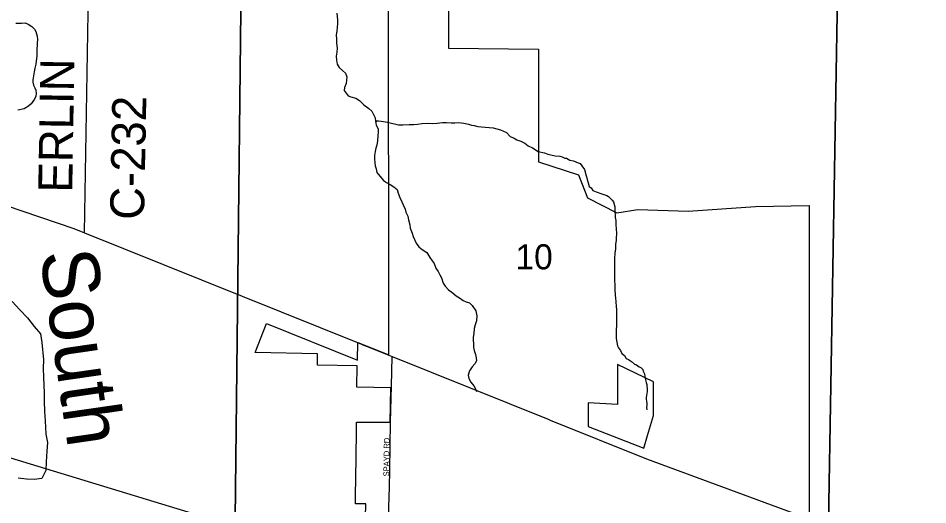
# Model space of a CAD drawing. Extents: x 1588073 to 2013523, y 1090242 to 1357120.
# Drawn here: x 1825493 to 1833520, y 1208129 to 1212418 of the extents above; entities that cross this region are included whole.
import ezdxf

# ---------------------------------------------------------------- set-up
doc = ezdxf.new("R2010")
doc.units = 0
for name, color, linetype in [('GM_X_City_Street', 7, 'Continuous'), ('GM_X_City_Street_Text', 7, 'Continuous'), ('GM_X_Corporation', 7, 'Continuous'), ('GM_X_County_Road', 7, 'Continuous'), ('GM_X_County_Road_Text', 7, 'Continuous'), ('GM_X_Minor_River', 7, 'Continuous'), ('GM_X_Minor_River_Text', 7, 'Continuous'), ('GM_X_Rail_Line', 7, 'Continuous'), ('GM_X_Section', 7, 'Continuous'), ('GM_X_Section_Text', 7, 'Continuous'), ('GM_X_Township_Road', 7, 'Continuous'), ('GM_X_US_Route', 7, 'Continuous')]:
    doc.layers.add(name, color=color, linetype=linetype)

msp = doc.modelspace()

# ---------------------------------------------------------------- linework, layer by layer
at = {"layer": 'GM_X_City_Street'}
for points in [[(1828777.6, 1208859.8), (1828785.8, 1209174.3), (1828792.6, 1209436.4)], [(1828768.6, 1208283), (1828773.7, 1208434.2), (1828777.5, 1208855.6), (1828777.6, 1208859.8)]]:
    msp.add_lwpolyline(points, dxfattribs=at)
at = {"layer": 'GM_X_Corporation'}
for points in [[(1828559.1, 1208016.7), (1828560.1, 1208136.6), (1828469, 1208137.7), (1828473.7, 1208439.1), (1828474, 1208470.6), (1828477.5, 1208858), (1828774.7, 1208855.7), (1828780.9, 1209159.9), (1828481.8, 1209165.9), (1828485.6, 1209354.1), (1828135.6, 1209360.2), (1828135.6, 1209460.2), (1827583.7, 1209469.8), (1827682.8, 1209727.8), (1828486.6, 1209403.1), (1828489.7, 1209558), (1828762.3, 1209451.1), (1828761.7, 1212977.2)], [(1829290, 1212973.1), (1829290.1, 1212152.7), (1830084.6, 1212145.2), (1830084.7, 1211152.4), (1830438.8, 1211037.4), (1830517, 1210833.9), (1830774.5, 1210702.6), (1830960.1, 1210732.1), (1831404.9, 1210716.5), (1831998.4, 1210758), (1832472.3, 1210766.3), (1832472.3, 1208047.7)]]:
    msp.add_lwpolyline(points, dxfattribs=at)
msp.add_lwpolyline([(1830521.3, 1208818.3), (1831014.2, 1208626.5), (1831047.5, 1208739.2), (1831099.3, 1208914.3), (1831099.3, 1209211.3), (1830782.9, 1209365.6), (1830782.9, 1209013.6), (1830521.3, 1209027.3)], close=True, dxfattribs=at)
at = {"layer": 'GM_X_County_Road'}
msp.add_lwpolyline([(1826077.2, 1210525.9), (1826120.4, 1212997.4), (1826179.5, 1218042.8)], dxfattribs=at)
at = {"layer": 'GM_X_Minor_River'}
for points in [[(1828305.8, 1212462.1), (1828311.1, 1212399.9), (1828310.7, 1212367.9), (1828308.4, 1212337.8), (1828304, 1212303.8), (1828299.6, 1212271.8), (1828301.2, 1212233.7), (1828302.8, 1212199.6), (1828306.3, 1212153.5), (1828303.9, 1212117.4), (1828299.5, 1212083.4), (1828301.1, 1212047.3), (1828308.7, 1212013.2), (1828324.4, 1211984.9), (1828354.1, 1211956.6), (1828381.9, 1211932.2), (1828393.5, 1211902), (1828386.9, 1211844), (1828372.4, 1211808), (1828370.1, 1211780), (1828403.6, 1211733.6), (1828429.6, 1211725.3), (1828471.5, 1211712.8), (1828505.3, 1211692.4), (1828542.9, 1211655.9), (1828588.6, 1211623.3), (1828614.4, 1211599), (1828632, 1211564.8), (1828641.7, 1211538.6), (1828645.4, 1211510.5), (1828653, 1211476.3), (1828668.7, 1211442.1), (1828670.4, 1211416), (1828668, 1211382), (1828663.5, 1211337.9), (1828657, 1211297.9), (1828648.7, 1211272), (1828642.4, 1211244), (1828637.9, 1211208), (1828637.6, 1211179.9), (1828641.2, 1211143.8)], [(1825472.7, 1212374.3), (1825496.8, 1212374), (1825520.8, 1212375.8), (1825554.9, 1212377.4), (1825580.8, 1212365.1), (1825612.6, 1212344.7), (1825636.4, 1212322.4), (1825648.1, 1212300.2), (1825661.7, 1212260), (1825663.4, 1212229.9), (1825661, 1212197.9), (1825658.2, 1212129.8), (1825657.7, 1212087.7), (1825648.8, 1212011.6), (1825638.4, 1211977.7), (1825634.1, 1211945.7), (1825623.2, 1211875.6), (1825623, 1211853.6), (1825626.7, 1211827.5), (1825638.5, 1211805.3), (1825648.2, 1211783.2), (1825651.9, 1211755.1), (1825649.6, 1211731), (1825637.3, 1211703.1), (1825606.8, 1211663.4), (1825584.5, 1211641.6), (1825546.2, 1211619.9), (1825490, 1211606.5)], [(1828646.9, 1211504), (1828659, 1211512.6), (1828673, 1211514.6), (1828695.1, 1211510.7), (1828715.1, 1211508.8), (1828753.2, 1211503), (1828787.4, 1211493.1), (1828825.5, 1211485.3), (1828847.6, 1211479.4), (1828887.6, 1211479.6), (1828943.8, 1211481.8), (1828981.8, 1211482), (1829015.9, 1211484.2), (1829056, 1211490.4), (1829108.1, 1211492.6), (1829152.2, 1211488.8), (1829190.2, 1211493), (1829238.3, 1211497.3), (1829272.4, 1211499.4), (1829312.5, 1211495.6), (1829346.5, 1211495.8), (1829378.6, 1211497.9), (1829424.7, 1211492.1), (1829466.9, 1211484.3), (1829493, 1211476.4), (1829517, 1211472.5), (1829549.1, 1211464.7), (1829613.3, 1211458.9), (1829683.5, 1211451.3), (1829717.6, 1211443.4), (1829749.7, 1211435.5), (1829801.9, 1211409.7), (1829834.2, 1211375.8), (1829868.3, 1211361.9), (1829894.5, 1211346), (1829928.6, 1211334.1), (1829962.8, 1211316.2), (1829992.9, 1211294.3), (1830031.1, 1211276.4), (1830081.4, 1211242.6), (1830137.6, 1211230.8), (1830167.7, 1211220.9), (1830231.9, 1211205.2), (1830274, 1211201.4), (1830294.1, 1211195.5), (1830318.2, 1211185.6), (1830332.2, 1211183.6), (1830362.3, 1211167.7), (1830392.5, 1211159.8), (1830414.5, 1211151.9), (1830434.6, 1211144), (1830450.7, 1211136.1), (1830466.8, 1211116.1), (1830489, 1211084.1), (1830505.3, 1211030), (1830509.5, 1211010), (1830513.5, 1210996), (1830521.7, 1210965.9), (1830531.9, 1210935.9), (1830548, 1210921.9), (1830564.1, 1210899.9), (1830594.2, 1210888.1), (1830644.4, 1210870.2), (1830670.5, 1210860.3), (1830686.6, 1210856.4), (1830700.7, 1210846.4), (1830716.8, 1210830.5), (1830734.9, 1210814.5), (1830747, 1210800.6), (1830757.2, 1210756.5), (1830757.4, 1210720.4), (1830761.6, 1210680.3), (1830761.7, 1210662.2), (1830765.9, 1210634.2), (1830768.1, 1210594.1), (1830770.2, 1210564), (1830772.5, 1210515.9), (1830770.6, 1210481.8), (1830768.7, 1210459.7), (1830764.9, 1210427.6), (1830763.1, 1210383.5), (1830759.3, 1210349.4), (1830757.4, 1210331.3), (1830755.4, 1210315.3), (1830753.7, 1210257.1), (1830754.3, 1210144.8), (1830756.4, 1210120.7), (1830756.7, 1210050.6), (1830758.9, 1210022.5), (1830761.1, 1209978.4), (1830765.3, 1209946.3), (1830767.4, 1209922.2), (1830767.5, 1209908.2), (1830769.6, 1209884.2), (1830771.8, 1209840.1), (1830771.9, 1209814), (1830774.1, 1209783.9), (1830772.2, 1209765.8), (1830772.4, 1209715.7), (1830772.5, 1209697.7), (1830770.6, 1209683.6)], [(1828641.2, 1211143.8), (1828642.9, 1211115.7), (1828650.6, 1211089.6), (1828658.2, 1211057.4), (1828683.9, 1211027.1), (1828717.5, 1210988.7), (1828743.4, 1210970.3), (1828775.2, 1210952), (1828809, 1210931.6), (1828836.8, 1210907.2), (1828846.4, 1210877.1), (1828862, 1210838.8), (1828879.6, 1210800.5), (1828891.3, 1210774.3), (1828908.9, 1210734.1), (1828914.6, 1210708), (1828930.2, 1210671.7), (1828937.9, 1210639.6), (1828949.4, 1210597.4), (1828953, 1210567.3), (1828970.6, 1210523), (1828978.2, 1210492.8), (1829003.6, 1210434.4), (1829029.3, 1210404.1), (1829057, 1210379.8), (1829098.8, 1210351.3), (1829126.3, 1210308.9), (1829146, 1210280.6), (1829163.8, 1210254.4), (1829179.3, 1210214.1), (1829199, 1210185.9), (1829212.7, 1210155.6), (1829228.4, 1210129.4), (1829243.9, 1210083.2), (1829261.6, 1210056.9), (1829291.3, 1210024.6), (1829319.1, 1210002.2), (1829358.8, 1209969.7), (1829386.6, 1209953.4), (1829418.4, 1209929), (1829446.3, 1209918.7), (1829474.3, 1209910.3), (1829500, 1209886), (1829531.5, 1209839.6), (1829539, 1209793.4), (1829536.5, 1209749.4), (1829526.1, 1209715.4), (1829517.7, 1209681.4), (1829513.2, 1209639.4), (1829508.8, 1209605.4), (1829508.5, 1209577.3), (1829510.2, 1209549.2), (1829511.8, 1209515.1), (1829515.5, 1209489.1), (1829527.1, 1209454.9), (1829534.8, 1209424.7), (1829538.5, 1209396.6), (1829522.1, 1209370.8), (1829497.8, 1209344.9), (1829475.4, 1209309.1), (1829462.9, 1209271.2), (1829470.6, 1209241), (1829488.2, 1209208.8), (1829513.9, 1209178.4), (1829529.6, 1209152.2), (1829537.3, 1209126.1)], [(1825438.6, 1209919.6), (1825507.8, 1209846.7), (1825575.1, 1209775.8), (1825634.4, 1209701.1), (1825689.7, 1209634.3), (1825700.8, 1209558.1), (1825715.1, 1209405.6), (1825714.3, 1209333.5), (1825717.3, 1209251.2), (1825720.5, 1209183.1), (1825721.8, 1209114.9), (1825722.9, 1209040.8), (1825723.9, 1208950.6), (1825730.9, 1208868.3), (1825737.6, 1208750), (1825750.8, 1208677.7), (1825745.9, 1208601.6), (1825738.8, 1208507.5), (1825735.9, 1208431.4), (1825701.1, 1208361.6), (1825632.9, 1208350.3), (1825564.8, 1208353.1), (1825492.8, 1208363.9)], [(1830770.6, 1209683.6), (1830768.8, 1209637.5), (1830769, 1209607.4), (1830771, 1209593.4), (1830775.2, 1209561.3), (1830781.4, 1209531.3), (1830791.5, 1209513.3), (1830807.6, 1209489.3), (1830819.8, 1209463.2), (1830841.9, 1209443.3), (1830858.1, 1209419.3), (1830878.2, 1209409.4), (1830904.3, 1209391.5), (1830930.5, 1209369.5), (1830948.5, 1209363.6), (1830972.7, 1209345.7), (1830988.8, 1209337.7), (1831004.9, 1209321.8), (1831009, 1209305.7), (1831021.1, 1209281.7), (1831023.2, 1209259.7), (1831029.4, 1209231.6), (1831033.5, 1209205.6), (1831039.6, 1209189.6), (1831041.7, 1209171.5), (1831043.8, 1209157.5), (1831041.9, 1209127.4), (1831036.1, 1209093.3), (1831034.2, 1209075.2), (1831034.2, 1209061.2), (1831038.3, 1209039.2), (1831040.4, 1209025.1), (1831040.5, 1209007.1), (1831038.6, 1208987), (1831040.7, 1208967)]]:
    msp.add_lwpolyline(points, dxfattribs=at)
at = {"layer": 'GM_X_Rail_Line'}
msp.add_lwpolyline([(1824774.5, 1208738.2), (1827850.1, 1207803.6)], dxfattribs=at)
at = {"layer": 'GM_X_Section'}
for points in [[(1827464.8, 1213017), (1827404, 1207740.3), (1822128.9, 1207733.1), (1822172, 1213057.9)], [(1832728.9, 1212977.6), (1832640.2, 1207803), (1827404, 1207740.3), (1827464.8, 1213017)], [(1832728.9, 1212977.6), (1838006, 1212966.3), (1837979, 1207751.4), (1832640.2, 1207803)]]:
    msp.add_lwpolyline(points, close=True, dxfattribs=at)
at = {"layer": 'GM_X_Township_Road'}
msp.add_lwpolyline([(1828742, 1207496.8), (1828768.6, 1208283)], dxfattribs=at)
at = {"layer": 'GM_X_US_Route'}
for points in [[(1818061.8, 1213400.9), (1818196.9, 1213352.7), (1819489.3, 1212891.1), (1822137.2, 1211936.2), (1824786.4, 1210969.1), (1825984.9, 1210562.9), (1826077.2, 1210525.9), (1828501.8, 1209553.3)], [(1828501.8, 1209553.3), (1828550.3, 1209533.9)], [(1828550.3, 1209533.9), (1828572.2, 1209525.1), (1828792.6, 1209436.4), (1830168.7, 1208882.5)], [(1830168.7, 1208882.5), (1830186.9, 1208875.1), (1831038.3, 1208532.4), (1832744.4, 1207906)]]:
    msp.add_lwpolyline(points, dxfattribs=at)

# ---------------------------------------------------------------- texts
at = {"layer": 'GM_X_City_Street_Text'}
msp.add_text('SPAYD RD', height=50, rotation=89.15791, dxfattribs=at).set_placement((1828765.4, 1208378))
at = {"layer": 'GM_X_County_Road_Text'}
for s, rotation, p in [('ERLIN', 89.06515, (1825969.5, 1210878.9)), ('C-232', 88.89784, (1826603.1, 1210638.2))]:
    msp.add_text(s, height=300, rotation=rotation, dxfattribs=at).set_placement(p)
at = {"layer": 'GM_X_Minor_River_Text'}
msp.add_text('South', height=500.23, rotation=278.22386, dxfattribs=at).set_placement((1825682.8, 1210349.3))
at = {"layer": 'GM_X_Section_Text'}
msp.add_text('10', height=221, rotation=0.00001, dxfattribs=at).set_placement((1829881.4, 1210204.1))

doc.saveas('drawing.dxf')
